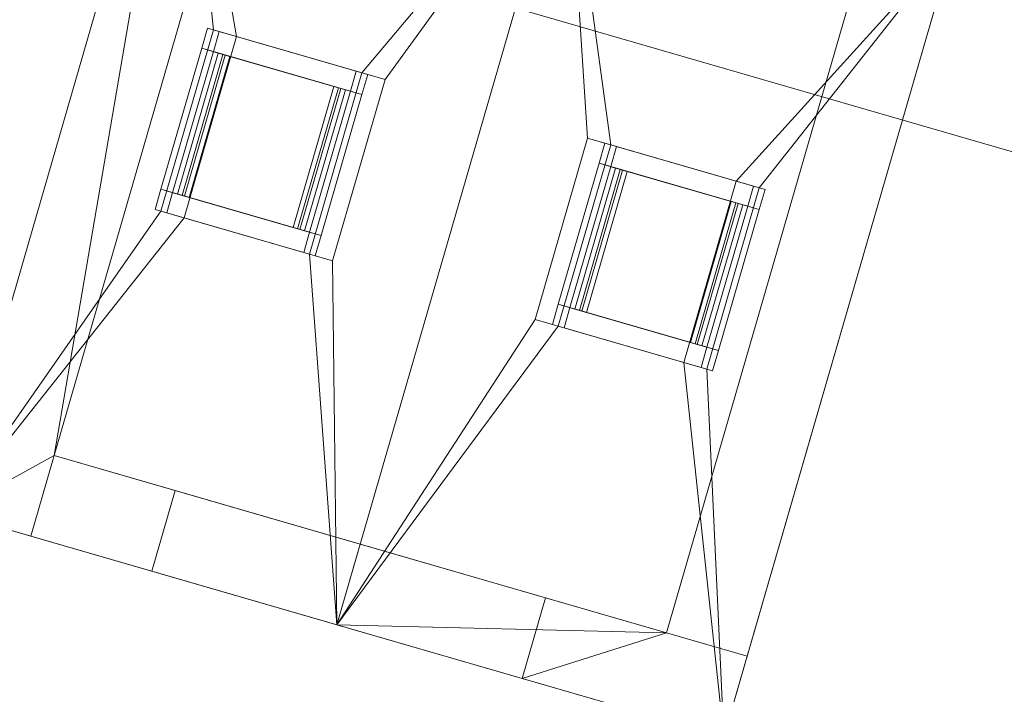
# Model space of a CAD drawing. Header units: millimetres. Extents: x -430348 to -225823, y -86243 to 5084.
# Tile 910 of 1056: x -301359 to -299013, y -77508 to -75900. Entities that reach past the tile are written whole.
import ezdxf

# ---------------------------------------------------------------- set-up
doc = ezdxf.new("R2010")
doc.units = ezdxf.units.MM
for name, color, linetype, lineweight in [('A-GLAZ-CURT', 52, 'Continuous', 9), ('A-GLAZ-CWMG', 51, 'Continuous', 9), ('A-ROOF', 132, 'Continuous', 9), ('A-WALL', 113, 'Continuous', 9)]:
    doc.layers.add(name, color=color, linetype=linetype, lineweight=lineweight)

# ---------------------------------------------------------------- blocks, each defined once
blk = doc.blocks.new('System Panel - Glazed-543965-_3D_ Copy 1')
at = {"layer": 'A-GLAZ-CURT', "transparency": 33554471}
mesh = blk.add_polyface(dxfattribs=at)
corners = [(-175, 5), (-175, 5, 350), (175, 5, 350), (175, 5)]
mesh.append_faces([[corners[k] for k in face] for face in [(2, 3, 0, 1)]])
mesh = blk.add_polyface(dxfattribs=at)
corners = [(175, -5), (-175, -5), (-175, 5), (175, 5)]
mesh.append_faces([[corners[k] for k in face] for face in [(0, 1, 2, 3)]])
mesh = blk.add_polyface(dxfattribs=at)
corners = [(-175, -5, 350), (175, -5, 350), (175, 5, 350), (-175, 5, 350)]
mesh.append_faces([[corners[k] for k in face] for face in [(3, 0, 1, 2)]])
mesh = blk.add_polyface(dxfattribs=at)
corners = [(-175, -5), (-175, -5, 350), (-175, 5, 350), (-175, 5)]
mesh.append_faces([[corners[k] for k in face] for face in [(3, 0, 1, 2)]])
mesh = blk.add_polyface(dxfattribs=at)
corners = [(175, -5, 350), (175, -5), (175, 5), (175, 5, 350)]
mesh.append_faces([[corners[k] for k in face] for face in [(0, 1, 2, 3)]])
mesh = blk.add_polyface(dxfattribs=at)
corners = [(-175, -5), (175, -5), (175, -5, 350), (-175, -5, 350)]
mesh.append_faces([[corners[k] for k in face] for face in [(2, 3, 0, 1)]])
blk = doc.blocks.new('Rectangular Mullion - 50mm x 50mm-518459-_3D_ Copy 1')
at = {"layer": 'A-GLAZ-CWMG'}
mesh = blk.add_polyface(dxfattribs=at)
corners = [(0, 25), (-50, 25), (-50, -25), (0, -25)]
mesh.append_faces([[corners[k] for k in face] for face in [(2, 3, 0, 1)]])
mesh = blk.add_polyface(dxfattribs=at)
corners = [(0, 25, -450), (0, -25, -450), (-50, -25, -450), (-50, 25, -450)]
mesh.append_faces([[corners[k] for k in face] for face in [(0, 1, 2, 3)]])
mesh = blk.add_polyface(dxfattribs=at)
corners = [(-50, 25), (0, 25), (0, 25, -450), (-50, 25, -450)]
mesh.append_faces([[corners[k] for k in face] for face in [(3, 0, 1, 2)]])
mesh = blk.add_polyface(dxfattribs=at)
corners = [(-50, -25), (-50, 25), (-50, 25, -450), (-50, -25, -450)]
mesh.append_faces([[corners[k] for k in face] for face in [(0, 1, 2, 3)]])
mesh = blk.add_polyface(dxfattribs=at)
corners = [(0, 25), (0, -25), (0, -25, -450), (0, 25, -450)]
mesh.append_faces([[corners[k] for k in face] for face in [(0, 1, 2, 3)]])
mesh = blk.add_polyface(dxfattribs=at)
corners = [(0, -25), (-50, -25), (-50, -25, -450), (0, -25, -450)]
mesh.append_faces([[corners[k] for k in face] for face in [(3, 0, 1, 2)]])
blk = doc.blocks.new('Rectangular Mullion - 50mm x 50mm-544257-_3D_ Copy 1')
at = {"layer": 'A-GLAZ-CWMG'}
mesh = blk.add_polyface(dxfattribs=at)
corners = [(0, 25), (-50, 25), (-50, -25), (0, -25)]
mesh.append_faces([[corners[k] for k in face] for face in [(2, 3, 0, 1)]])
mesh = blk.add_polyface(dxfattribs=at)
corners = [(0, 25, -350), (0, -25, -350), (-50, -25, -350), (-50, 25, -350)]
mesh.append_faces([[corners[k] for k in face] for face in [(0, 1, 2, 3)]])
mesh = blk.add_polyface(dxfattribs=at)
corners = [(-50, 25), (0, 25), (0, 25, -350), (-50, 25, -350)]
mesh.append_faces([[corners[k] for k in face] for face in [(3, 0, 1, 2)]])
mesh = blk.add_polyface(dxfattribs=at)
corners = [(-50, -25), (-50, 25), (-50, 25, -350), (-50, -25, -350)]
mesh.append_faces([[corners[k] for k in face] for face in [(3, 0, 1, 2)]])
mesh = blk.add_polyface(dxfattribs=at)
corners = [(0, 25), (0, -25), (0, -25, -350), (0, 25, -350)]
mesh.append_faces([[corners[k] for k in face] for face in [(3, 0, 1, 2)]])
mesh = blk.add_polyface(dxfattribs=at)
corners = [(0, -25), (-50, -25), (-50, -25, -350), (0, -25, -350)]
mesh.append_faces([[corners[k] for k in face] for face in [(3, 0, 1, 2)]])
blk = doc.blocks.new('Rectangular Mullion - 50mm x 50mm-518458-_3D_ Copy 1')
at = {"layer": 'A-GLAZ-CWMG'}
mesh = blk.add_polyface(dxfattribs=at)
corners = [(0, 25), (-50, 25), (-50, -25), (0, -25)]
mesh.append_faces([[corners[k] for k in face] for face in [(2, 3, 0, 1)]])
mesh = blk.add_polyface(dxfattribs=at)
corners = [(0, 25, -450), (0, -25, -450), (-50, -25, -450), (-50, 25, -450)]
mesh.append_faces([[corners[k] for k in face] for face in [(0, 1, 2, 3)]])
mesh = blk.add_polyface(dxfattribs=at)
corners = [(-50, 25), (0, 25), (0, 25, -450), (-50, 25, -450)]
mesh.append_faces([[corners[k] for k in face] for face in [(3, 0, 1, 2)]])
mesh = blk.add_polyface(dxfattribs=at)
corners = [(-50, -25), (-50, 25), (-50, 25, -450), (-50, -25, -450)]
mesh.append_faces([[corners[k] for k in face] for face in [(0, 1, 2, 3)]])
mesh = blk.add_polyface(dxfattribs=at)
corners = [(0, 25), (0, -25), (0, -25, -450), (0, 25, -450)]
mesh.append_faces([[corners[k] for k in face] for face in [(0, 1, 2, 3)]])
mesh = blk.add_polyface(dxfattribs=at)
corners = [(0, -25), (-50, -25), (-50, -25, -450), (0, -25, -450)]
mesh.append_faces([[corners[k] for k in face] for face in [(3, 0, 1, 2)]])
blk = doc.blocks.new('Rectangular Mullion - 50mm x 50mm-544258-_3D_ Copy 1')
at = {"layer": 'A-GLAZ-CWMG'}
mesh = blk.add_polyface(dxfattribs=at)
corners = [(0, 25), (-50, 25), (-50, -25), (0, -25)]
mesh.append_faces([[corners[k] for k in face] for face in [(3, 0, 1, 2)]])
mesh = blk.add_polyface(dxfattribs=at)
corners = [(0, 25, -350), (0, -25, -350), (-50, -25, -350), (-50, 25, -350)]
mesh.append_faces([[corners[k] for k in face] for face in [(0, 1, 2, 3)]])
mesh = blk.add_polyface(dxfattribs=at)
corners = [(-50, 25), (0, 25), (0, 25, -350), (-50, 25, -350)]
mesh.append_faces([[corners[k] for k in face] for face in [(3, 0, 1, 2)]])
mesh = blk.add_polyface(dxfattribs=at)
corners = [(-50, -25), (-50, 25), (-50, 25, -350), (-50, -25, -350)]
mesh.append_faces([[corners[k] for k in face] for face in [(3, 0, 1, 2)]])
mesh = blk.add_polyface(dxfattribs=at)
corners = [(0, 25), (0, -25), (0, -25, -350), (0, 25, -350)]
mesh.append_faces([[corners[k] for k in face] for face in [(3, 0, 1, 2)]])
mesh = blk.add_polyface(dxfattribs=at)
corners = [(0, -25), (-50, -25), (-50, -25, -350), (0, -25, -350)]
mesh.append_faces([[corners[k] for k in face] for face in [(3, 0, 1, 2)]])

msp = doc.modelspace()

# ---------------------------------------------------------------- block references
at = {"layer": 'A-GLAZ-CURT', "transparency": 33554471, "extrusion": (0.786859, -0.227734, 0.573576)}
msp.add_blockref('System Panel - Glazed-543965-_3D_ Copy 1', (-156809.4, 204972.1, -183506.2), dxfattribs=at)
at = {"layer": 'A-GLAZ-CURT', "transparency": 33554471, "extrusion": (-0.786859, 0.227734, 0.573576)}
msp.add_blockref('System Panel - Glazed-543965-_3D_ Copy 1', (156809.4, -101605, 254331.2), dxfattribs=at)
at = {"layer": 'A-GLAZ-CWMG', "extrusion": (0.786859, -0.227734, 0.573576)}
msp.add_blockref('Rectangular Mullion - 50mm x 50mm-518459-_3D_ Copy 1', (-156584.4, 204972.1, -183106.2), dxfattribs=at)
at = {"layer": 'A-GLAZ-CWMG', "extrusion": (0.278012, 0.960578, 0)}
for name, p, rotation in [('Rectangular Mullion - 50mm x 50mm-544257-_3D_ Copy 1', (267927.6, 62619.8, -156634.4), 325.0000000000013), ('Rectangular Mullion - 50mm x 50mm-544258-_3D_ Copy 1', (266941.8, 62877.9, -156634.4), 34.99999999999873)]:
    msp.add_blockref(name, p, dxfattribs=dict(at, rotation=rotation))
at = {"layer": 'A-GLAZ-CWMG', "extrusion": (-0.278012, -0.960578, 0)}
for name, p, rotation in [('Rectangular Mullion - 50mm x 50mm-544258-_3D_ Copy 1', (-267559, 62877.9, 156984.4), 34.99999999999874), ('Rectangular Mullion - 50mm x 50mm-544257-_3D_ Copy 1', (-266573.2, 62619.8, 156984.4), 325.0000000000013)]:
    msp.add_blockref(name, p, dxfattribs=dict(at, rotation=rotation))
at = {"layer": 'A-GLAZ-CWMG', "extrusion": (0.786859, -0.227734, -0.573576)}
msp.add_blockref('Rectangular Mullion - 50mm x 50mm-518458-_3D_ Copy 1', (-156584.4, -101605, -254281.2), dxfattribs=at)
at = {"layer": 'A-GLAZ-CWMG', "extrusion": (-0.786859, 0.227734, -0.573576)}
msp.add_blockref('Rectangular Mullion - 50mm x 50mm-518458-_3D_ Copy 1', (157034.4, 204972.1, 183556.2), dxfattribs=at)
at = {"layer": 'A-GLAZ-CWMG', "extrusion": (-0.786859, 0.227734, 0.573576), "rotation": 8.537736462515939e-07}
msp.add_blockref('Rectangular Mullion - 50mm x 50mm-518459-_3D_ Copy 1', (157034.4, -101605, 254731.2), dxfattribs=at)

# ---------------------------------------------------------------- meshes
at = {"layer": 'A-ROOF'}
mesh = msp.add_polyface(dxfattribs=at)
corners = [(-313663.7, -71968.9, 64610), (-309266.7, -69545.8, 67142.2), (-292360.5, -74438.8, 67142.2), (-289937.4, -78835.8, 64610)]
mesh.append_faces([[corners[k] for k in face] for face in [(3, 0, 1, 2)]])
mesh = msp.add_polyface(dxfattribs=at)
corners = [(-313663.7, -71968.9, 64732.8), (-289937.4, -78835.8, 64732.8), (-292360.5, -74438.8, 67265), (-309266.7, -69545.8, 67265)]
mesh.append_faces([[corners[k] for k in face] for face in [(3, 0, 1, 2)]])
mesh = msp.add_polyface(dxfattribs=at)
corners = [(-289937.4, -78835.8, 64610), (-289937.4, -78835.8, 64732.8), (-313663.7, -71968.9, 64732.8), (-313663.7, -71968.9, 64610)]
mesh.append_faces([[corners[k] for k in face] for face in [(1, 2, 3, 0)]])
mesh = msp.add_polyface(dxfattribs=at)
corners = [(-300603.2, -77342.7, 62971.9), (-301524.9, -77075.9, 62300), (-300975.3, -75177, 62300), (-300053.6, -75443.8, 62971.9), (-300842.5, -75940.2, 62537.9), (-300967.6, -76372.5, 62537.9), (-300613.6, -76474.9, 62796), (-300488.5, -76042.7, 62796)]
mesh.append_faces([[corners[k] for k in face] for face in [(4, 2, 3, 7), (2, 4, 5, 1)]], dxfattribs={"vtx0": -1, "vtx2": -1})
mesh.append_faces([[corners[k] for k in face] for face in [(6, 7, 3, 0), (0, 1, 5, 6)]], dxfattribs={"vtx1": -1, "vtx3": -1})
mesh = msp.add_polyface(dxfattribs=at)
corners = [(-301524.9, -77075.9, 62422.1), (-300603.2, -77342.7, 63094), (-300053.6, -75443.8, 63094), (-300975.3, -75177, 62422.1), (-301022.7, -76356.5, 62619.8), (-300897.6, -75924.3, 62619.8), (-300543.5, -76026.7, 62877.9), (-300668.7, -76459, 62877.9)]
mesh.append_faces([[corners[k] for k in face] for face in [(3, 5, 6, 2), (2, 6, 7, 1)]], dxfattribs={"vtx0": -1, "vtx2": -1})
mesh.append_faces([[corners[k] for k in face] for face in [(4, 5, 3, 0), (7, 4, 0, 1)]], dxfattribs={"vtx1": -1, "vtx3": -1})
mesh = msp.add_polyface(dxfattribs=at)
corners = [(-301524.9, -77075.9, 62422.1), (-300975.3, -75177, 62422.1), (-300975.3, -75177, 62300), (-301524.9, -77075.9, 62300)]
mesh.append_faces([[corners[k] for k in face] for face in [(1, 2, 3, 0)]])
mesh = msp.add_polyface(dxfattribs=at)
corners = [(-300603.2, -77342.7, 62971.9), (-300053.6, -75443.8, 62971.9), (-299131.8, -75710.6, 62300), (-299681.4, -77609.5, 62300), (-299776.8, -76717.1, 62537.9), (-299651.7, -76284.9, 62537.9), (-300005.8, -76182.4, 62796), (-300130.9, -76614.6, 62796)]
mesh.append_faces([[corners[k] for k in face] for face in [(4, 3, 0, 7), (7, 0, 1, 6)]], dxfattribs={"vtx0": -1, "vtx2": -1})
mesh.append_faces([[corners[k] for k in face] for face in [(2, 3, 4, 5), (1, 2, 5, 6)]], dxfattribs={"vtx1": -1, "vtx3": -1})
mesh = msp.add_polyface(dxfattribs=at)
corners = [(-300053.6, -75443.8, 63094), (-300603.2, -77342.7, 63094), (-299681.4, -77609.5, 62422.1), (-299131.8, -75710.6, 62422.1), (-299596.6, -76300.8, 62619.8), (-299721.7, -76733.1, 62619.8), (-300075.8, -76630.6, 62877.9), (-299950.7, -76198.3, 62877.9)]
mesh.append_faces([[corners[k] for k in face] for face in [(2, 5, 6, 1), (5, 2, 3, 4)]], dxfattribs={"vtx0": -1, "vtx2": -1})
mesh.append_faces([[corners[k] for k in face] for face in [(0, 1, 6, 7), (7, 4, 3, 0)]], dxfattribs={"vtx1": -1, "vtx3": -1})
mesh = msp.add_polyface(dxfattribs=at)
corners = [(-299131.8, -75710.6, 62422.1), (-299681.4, -77609.5, 62422.1), (-299681.4, -77609.5, 62300), (-299131.8, -75710.6, 62300)]
mesh.append_faces([[corners[k] for k in face] for face in [(0, 1, 2, 3)]])
mesh = msp.add_polyface(dxfattribs=at)
corners = [(-300842.5, -75940.2, 62537.9), (-300897.6, -75924.3, 62619.8), (-301022.7, -76356.5, 62619.8), (-300967.6, -76372.5, 62537.9)]
mesh.append_faces([[corners[k] for k in face] for face in [(0, 1, 2, 3)]])
mesh = msp.add_polyface(dxfattribs=at)
corners = [(-300897.6, -75924.3, 62619.8), (-300842.5, -75940.2, 62537.9), (-300488.5, -76042.7, 62796), (-300543.5, -76026.7, 62877.9)]
mesh.append_faces([[corners[k] for k in face] for face in [(3, 0, 1, 2)]])
mesh = msp.add_polyface(dxfattribs=at)
corners = [(-300613.6, -76474.9, 62796), (-300668.7, -76459, 62877.9), (-300543.5, -76026.7, 62877.9), (-300488.5, -76042.7, 62796)]
mesh.append_faces([[corners[k] for k in face] for face in [(1, 2, 3, 0)]])
mesh = msp.add_polyface(dxfattribs=at)
corners = [(-300005.8, -76182.4, 62796), (-299950.7, -76198.3, 62877.9), (-300075.8, -76630.6, 62877.9), (-300130.9, -76614.6, 62796)]
mesh.append_faces([[corners[k] for k in face] for face in [(1, 2, 3, 0)]])
mesh = msp.add_polyface(dxfattribs=at)
corners = [(-299651.7, -76284.9, 62537.9), (-299596.6, -76300.8, 62619.8), (-299950.7, -76198.3, 62877.9), (-300005.8, -76182.4, 62796)]
mesh.append_faces([[corners[k] for k in face] for face in [(1, 2, 3, 0)]])
mesh = msp.add_polyface(dxfattribs=at)
corners = [(-299776.8, -76717.1, 62537.9), (-299721.7, -76733.1, 62619.8), (-299596.6, -76300.8, 62619.8), (-299651.7, -76284.9, 62537.9)]
mesh.append_faces([[corners[k] for k in face] for face in [(0, 1, 2, 3)]])
mesh = msp.add_polyface(dxfattribs=at)
corners = [(-300967.6, -76372.5, 62537.9), (-301022.7, -76356.5, 62619.8), (-300668.7, -76459, 62877.9), (-300613.6, -76474.9, 62796)]
mesh.append_faces([[corners[k] for k in face] for face in [(0, 1, 2, 3)]])
mesh = msp.add_polyface(dxfattribs=at)
corners = [(-299721.7, -76733.1, 62619.8), (-299776.8, -76717.1, 62537.9), (-300130.9, -76614.6, 62796), (-300075.8, -76630.6, 62877.9)]
mesh.append_faces([[corners[k] for k in face] for face in [(3, 0, 1, 2)]])
mesh = msp.add_polyface(dxfattribs=at)
corners = [(-301524.9, -77075.9, 62300), (-300603.2, -77342.7, 62971.9), (-299681.4, -77609.5, 62300), (-299681.4, -77609.5, 62422.1), (-300603.2, -77342.7, 63094), (-301524.9, -77075.9, 62422.1)]
mesh.append_faces([[corners[k] for k in face] for face in [(3, 4, 1, 2)]], dxfattribs={"vtx1": -1})
mesh.append_faces([[corners[k] for k in face] for face in [(5, 0, 1, 4)]], dxfattribs={"vtx2": -1})
at = {"layer": 'A-WALL'}
mesh = msp.add_polyface(dxfattribs=at)
corners = [(-300975.3, -75177, 59055.2), (-301524.9, -77075.9, 59055.2), (-301524.9, -77075.9, 62300), (-300975.3, -75177, 62300)]
mesh.append_faces([[corners[k] for k in face] for face in [(3, 0, 1, 2)]])
mesh = msp.add_polyface(dxfattribs=at)
corners = [(-301524.9, -77075.9, 59055.2), (-300975.3, -75177, 59055.2), (-300783.2, -75232.6, 59055.2), (-301277.2, -76939.4, 59055.2), (-301332.8, -77131.5, 59055.2)]
mesh.append_faces([[corners[k] for k in face] for face in [(3, 0, 1, 2)]], dxfattribs={"vtx0": -1})
mesh.append_faces([[corners[k] for k in face] for face in [(3, 4, 0)]], dxfattribs={"vtx2": -1})
mesh = msp.add_polyface(dxfattribs=at)
corners = [(-300975.3, -75177, 62300), (-301524.9, -77075.9, 62300), (-301332.8, -77131.5, 62440), (-301277.2, -76939.4, 62440), (-300783.2, -75232.6, 62440)]
mesh.append_faces([[corners[k] for k in face] for face in [(4, 0, 3)]], dxfattribs={"vtx1": -1})
mesh.append_faces([[corners[k] for k in face] for face in [(1, 2, 3, 0)]], dxfattribs={"vtx2": -1})
mesh = msp.add_polyface(dxfattribs=at)
corners = [(-300783.2, -75232.6, 59055.2), (-300783.2, -75232.6, 62440), (-301277.2, -76939.4, 62440), (-301332.8, -77131.5, 62440), (-301332.8, -77131.5, 59055.2), (-301277.2, -76939.4, 59055.2)]
mesh.append_faces([[corners[k] for k in face] for face in [(5, 2, 3, 4)]], dxfattribs={"vtx0": -1})
mesh.append_faces([[corners[k] for k in face] for face in [(5, 0, 1, 2)]], dxfattribs={"vtx3": -1})
mesh = msp.add_polyface(dxfattribs=at)
corners = [(-299194.7, -75484.1, 59055.2), (-299014.3, -75744.6, 59055.2), (-298792.4, -76064.7, 59055.2), (-298792.4, -76064.7, 60850), (-299011.3, -75748.8, 60850), (-299011.3, -75748.8, 62190), (-298792.4, -76064.7, 62190), (-298792.4, -76064.7, 63270), (-299011.3, -75748.8, 63270), (-299011.3, -75748.8, 64610), (-298792.4, -76064.7, 64610), (-298792.4, -76064.7, 64752.7), (-299014.3, -75744.6, 64928), (-299194.7, -75484.1, 65070.7)]
mesh.append_faces([[corners[k] for k in face] for face in [(9, 12, 13, 8), (0, 4, 5)]], dxfattribs={"vtx0": -1, "vtx2": -1})
mesh.append_faces([[corners[k] for k in face] for face in [(4, 0, 1, 2)]], dxfattribs={"vtx0": -1, "vtx3": -1})
mesh.append_faces([[corners[k] for k in face] for face in [(11, 12, 9, 10), (3, 4, 2)]], dxfattribs={"vtx1": -1})
mesh.append_faces([[corners[k] for k in face] for face in [(13, 0, 5, 8)]], dxfattribs={"vtx1": -1, "vtx2": -1, "vtx3": -1})
mesh.append_faces([[corners[k] for k in face] for face in [(6, 7, 8, 5)]], dxfattribs={"vtx2": -1})
mesh = msp.add_polyface(dxfattribs=at)
corners = [(-298890.4, -75572.2, 59055.2), (-298488.1, -76152.8, 59055.2), (-298792.4, -76064.7, 59055.2), (-299014.3, -75744.6, 59055.2), (-299194.7, -75484.1, 59055.2)]
mesh.append_faces([[corners[k] for k in face] for face in [(3, 4, 0)]], dxfattribs={"vtx2": -1})
mesh.append_faces([[corners[k] for k in face] for face in [(0, 1, 2, 3)]], dxfattribs={"vtx3": -1})
mesh = msp.add_polyface(dxfattribs=at)
corners = [(-298488.1, -76152.8, 64752.7), (-298890.4, -75572.2, 65070.7), (-299194.7, -75484.1, 65070.7), (-299014.3, -75744.6, 64928), (-298792.4, -76064.7, 64752.7)]
mesh.append_faces([[corners[k] for k in face] for face in [(2, 3, 1)]], dxfattribs={"vtx1": -1})
mesh.append_faces([[corners[k] for k in face] for face in [(4, 0, 1, 3)]], dxfattribs={"vtx2": -1})
mesh = msp.add_polyface(dxfattribs=at)
corners = [(-299817.9, -77361.8, 59055.2), (-299817.9, -77361.8, 62440), (-299323.9, -75655, 62440), (-299323.9, -75655, 59055.2)]
mesh.append_faces([[corners[k] for k in face] for face in [(1, 2, 3, 0)]])
mesh = msp.add_polyface(dxfattribs=at)
corners = [(-299131.8, -75710.6, 59055.2), (-299625.8, -77417.4, 59055.2), (-299817.9, -77361.8, 59055.2), (-299323.9, -75655, 59055.2)]
mesh.append_faces([[corners[k] for k in face] for face in [(0, 1, 2, 3)]])
mesh = msp.add_polyface(dxfattribs=at)
corners = [(-299625.8, -77417.4, 62300), (-299131.8, -75710.6, 62300), (-299323.9, -75655, 62440), (-299817.9, -77361.8, 62440)]
mesh.append_faces([[corners[k] for k in face] for face in [(3, 0, 1, 2)]])
mesh = msp.add_polyface(dxfattribs=at)
corners = [(-299625.8, -77417.4, 59055.2), (-299131.8, -75710.6, 59055.2), (-299131.8, -75710.6, 62300), (-299625.8, -77417.4, 62300)]
mesh.append_faces([[corners[k] for k in face] for face in [(3, 0, 1, 2)]])
mesh = msp.add_polyface(dxfattribs=at)
corners = [(-301332.8, -77131.5, 59055.2), (-301277.2, -76939.4, 59055.2), (-300989, -77022.8, 59055.2), (-301044.6, -77214.9, 59055.2), (-299625.8, -77417.4, 59055.2), (-299681.4, -77609.5, 59055.2), (-300161.7, -77470.5, 59055.2), (-300106.1, -77278.4, 59055.2), (-299817.9, -77361.8, 59055.2)]
mesh.append_faces([[corners[k] for k in face] for face in [(2, 3, 0, 1)]])
mesh.append_faces([[corners[k] for k in face] for face in [(8, 6, 7)]], dxfattribs={"vtx0": -1})
mesh.append_faces([[corners[k] for k in face] for face in [(5, 6, 8, 4)]], dxfattribs={"vtx1": -1})
mesh = msp.add_polyface(dxfattribs=at)
corners = [(-301332.8, -77131.5, 59055.2), (-301332.8, -77131.5, 62440), (-301277.2, -76939.4, 62440), (-301277.2, -76939.4, 59055.2)]
mesh.append_faces([[corners[k] for k in face] for face in [(3, 0, 1, 2)]])
mesh = msp.add_polyface(dxfattribs=at)
corners = [(-301332.8, -77131.5, 62440), (-300603.2, -77342.7, 62971.9), (-300547.5, -77150.6, 62971.9), (-301277.2, -76939.4, 62440)]
mesh.append_faces([[corners[k] for k in face] for face in [(1, 2, 3, 0)]])
mesh = msp.add_polyface(dxfattribs=at)
corners = [(-299625.8, -77417.4, 62300), (-299625.8, -77417.4, 59055.2), (-299817.9, -77361.8, 59055.2), (-300106.1, -77278.4, 59055.2), (-300106.1, -77278.4, 62212.7), (-300989, -77022.8, 62212.7), (-300989, -77022.8, 59055.2), (-301277.2, -76939.4, 59055.2), (-301277.2, -76939.4, 62440), (-300547.5, -77150.6, 62971.9), (-299817.9, -77361.8, 62440)]
mesh.append_faces([[corners[k] for k in face] for face in [(4, 1, 2, 3)]], dxfattribs={"vtx0": -1})
mesh.append_faces([[corners[k] for k in face] for face in [(5, 8, 9, 4), (4, 9, 10)]], dxfattribs={"vtx0": -1, "vtx2": -1})
mesh.append_faces([[corners[k] for k in face] for face in [(0, 1, 4, 10)]], dxfattribs={"vtx1": -1, "vtx2": -1})
mesh.append_faces([[corners[k] for k in face] for face in [(5, 6, 7, 8)]], dxfattribs={"vtx3": -1})
mesh = msp.add_polyface(dxfattribs=at)
corners = [(-301044.6, -77214.9, 62212.7), (-300989, -77022.8, 62212.7), (-300106.1, -77278.4, 62212.7), (-300161.7, -77470.5, 62212.7)]
mesh.append_faces([[corners[k] for k in face] for face in [(2, 3, 0, 1)]])
mesh = msp.add_polyface(dxfattribs=at)
corners = [(-300989, -77022.8, 62212.7), (-301044.6, -77214.9, 62212.7), (-301044.6, -77214.9, 59055.2), (-300989, -77022.8, 59055.2)]
mesh.append_faces([[corners[k] for k in face] for face in [(0, 1, 2, 3)]])
mesh = msp.add_polyface(dxfattribs=at)
corners = [(-301524.9, -77075.9, 62300), (-301524.9, -77075.9, 59055.2), (-301332.8, -77131.5, 59055.2), (-301332.8, -77131.5, 62440)]
mesh.append_faces([[corners[k] for k in face] for face in [(0, 1, 2, 3)]])
mesh = msp.add_polyface(dxfattribs=at)
corners = [(-299681.4, -77609.5, 59055.2), (-299681.4, -77609.5, 62300), (-300603.2, -77342.7, 62971.9), (-301332.8, -77131.5, 62440), (-301332.8, -77131.5, 59055.2), (-301044.6, -77214.9, 59055.2), (-301044.6, -77214.9, 62212.7), (-300161.7, -77470.5, 62212.7), (-300161.7, -77470.5, 59055.2)]
mesh.append_faces([[corners[k] for k in face] for face in [(2, 7, 1)]], dxfattribs={"vtx0": -1, "vtx1": -1})
mesh.append_faces([[corners[k] for k in face] for face in [(2, 3, 6, 7)]], dxfattribs={"vtx1": -1, "vtx3": -1})
mesh.append_faces([[corners[k] for k in face] for face in [(4, 5, 6, 3)]], dxfattribs={"vtx2": -1})
mesh.append_faces([[corners[k] for k in face] for face in [(7, 8, 0, 1)]], dxfattribs={"vtx3": -1})
mesh = msp.add_polyface(dxfattribs=at)
corners = [(-300603.2, -77342.7, 62971.9), (-299681.4, -77609.5, 62300), (-299625.8, -77417.4, 62300), (-299817.9, -77361.8, 62440), (-300547.5, -77150.6, 62971.9)]
mesh.append_faces([[corners[k] for k in face] for face in [(3, 0, 1, 2)]], dxfattribs={"vtx0": -1})
mesh.append_faces([[corners[k] for k in face] for face in [(3, 4, 0)]], dxfattribs={"vtx2": -1})
mesh = msp.add_polyface(dxfattribs=at)
corners = [(-300161.7, -77470.5, 62212.7), (-300106.1, -77278.4, 62212.7), (-300106.1, -77278.4, 59055.2), (-300161.7, -77470.5, 59055.2)]
mesh.append_faces([[corners[k] for k in face] for face in [(0, 1, 2, 3)]])
mesh = msp.add_polyface(dxfattribs=at)
corners = [(-299625.8, -77417.4, 59055.2), (-299625.8, -77417.4, 62300), (-299817.9, -77361.8, 62440), (-299817.9, -77361.8, 59055.2)]
mesh.append_faces([[corners[k] for k in face] for face in [(3, 0, 1, 2)]])
mesh = msp.add_polyface(dxfattribs=at)
corners = [(-299681.4, -77609.5, 62300), (-299681.4, -77609.5, 59055.2), (-299625.8, -77417.4, 59055.2), (-299625.8, -77417.4, 62300)]
mesh.append_faces([[corners[k] for k in face] for face in [(0, 1, 2, 3)]])

doc.saveas('drawing.dxf')
